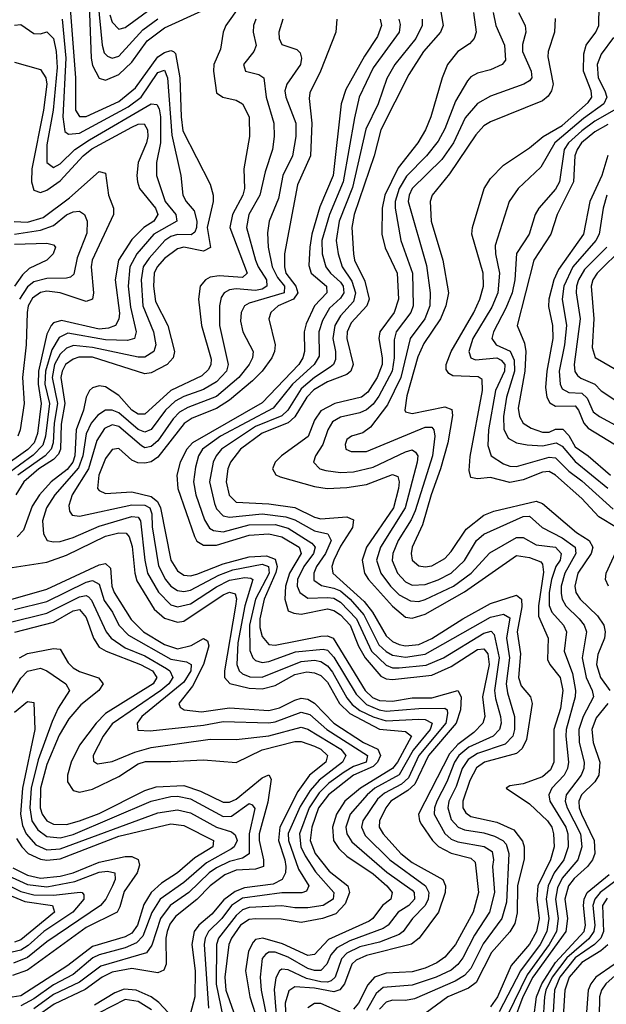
# Model space of a CAD drawing. Header units: inches. Extents: x 501365 to 657855, y 482276 to 547543.
# Tile 564 of 656: x 597106 to 598905, y 504167 to 507188. Entities that reach past the tile are written whole.
import ezdxf

# ---------------------------------------------------------------- set-up
doc = ezdxf.new("R2010")
doc.units = ezdxf.units.IN
doc.header["$MEASUREMENT"] = 0
doc.layers.add('A5590', color=7, linetype='Continuous')

msp = doc.modelspace()

# ---------------------------------------------------------------- linework, layer by layer
at = {"layer": 'A5590', "color": 5}
for points, elevation in [([(597317.8, 507290), (597325.4, 507070), (597330, 507047.2), (597350, 507008.8), (597370, 507002.6), (597410, 507019.4), (597450, 507057.7), (597496.9, 507123.1), (597550, 507162.8), (597665, 507215)], 2820), ([(597259.2, 507250), (597277.3, 507010), (597277.4, 506910), (597290, 506891.3), (597310, 506890.5), (597410, 506936.4), (597461.4, 506978.6), (597530, 507073.7), (597550, 507086.8), (597570, 507093), (597578, 507090), (597583.9, 507083.9), (597597.6, 507010), (597601.1, 506890), (597607, 506847), (597690, 506683), (597699.5, 506650), (597699.5, 506630), (597681.3, 506550), (597691.4, 506488.6), (597670, 506478.2), (597610, 506489.5), (597590, 506484.8), (597550, 506455.5), (597528.1, 506430), (597519, 506410), (597516.7, 506370), (597522.9, 506322.9), (597560.4, 506250), (597581.6, 506170), (597577.4, 506150), (597558.2, 506130), (597510, 506104.3), (597490, 506101.8), (597330, 506152.3), (597287.8, 506152.2), (597270, 506146.7), (597246.6, 506130), (597236.5, 506110), (597232.8, 506090), (597245.2, 506010), (597233.4, 505946.6), (597231.3, 505870), (597225.4, 505854.6), (597210, 505838.5), (597165.2, 505810), (597119, 505770), (597094.8, 505730)], 2780), ([(597346.1, 507246.1), (597359.5, 507110), (597365.9, 507085.9), (597375.5, 507075.5), (597390, 507069.7), (597410, 507076), (597483.6, 507156.4), (597529.6, 507190.4)], 2840), ([(597781.7, 507230), (597738.8, 507170), (597730.5, 507150), (597722.4, 507097.6), (597702.2, 507050), (597700.9, 507030), (597710, 506963.5), (597729.7, 506949.7), (597770, 506941.4), (597790, 506930.1), (597810.1, 506890), (597811.4, 506830), (597794.1, 506730), (597795.7, 506670), (597790.8, 506650), (597758.8, 506590), (597750.8, 506550), (597804.3, 506410), (597790, 506396.5), (597717.6, 506402.4), (597690, 506397.5), (597676.1, 506390), (597659.9, 506370), (597654.3, 506330), (597663.7, 506250), (597693.3, 506146.7), (597693, 506130), (597685.3, 506114.7), (597665, 506095), (597570, 506049.8), (597490, 505977.2), (597470, 505977.3), (597450, 505990.2), (597410, 506034.9), (597370, 506061.5), (597350, 506064.8), (597330, 506058.7), (597320.4, 506050), (597310.1, 506030), (597301.6, 505990), (597279.7, 505930), (597275.6, 505850), (597269.1, 505830), (597251.8, 505808.2), (597203.2, 505770), (597167.1, 505730), (597145.1, 505694.9), (597118, 505622), (597098.7, 505601.3)], 2820), ([(597383.3, 507203.3), (597390, 507180.1), (597410, 507159), (597430, 507163.6), (597510, 507221.9)], 2860), ([(598394.9, 507230), (598404.7, 507170), (598397.2, 507150), (598345.2, 507090), (598300, 507020), (598214.2, 506850), (598193, 506770), (598132.1, 506590), (598124.5, 506550), (598129.8, 506470), (598133.6, 506450), (598165.3, 506385.3), (598177.9, 506330), (598171.3, 506310), (598122.6, 506257.4), (598110.3, 506230), (598109.4, 506210), (598129.2, 506130), (598122.1, 506110), (598110, 506099), (598050, 506077.2), (598008.2, 506051.8), (597987.2, 506030), (597950.4, 505969.6), (597930, 505951.1), (597850, 505919), (597783.2, 505870), (597752.7, 505830), (597744.5, 505810), (597739.9, 505770), (597748.7, 505728.7), (597770, 505707.9), (597870, 505702.7), (597950, 505691.3), (598010, 505661.2), (598030, 505656.8), (598110, 505663.1), (598130, 505653.3), (598126.9, 505630), (598090, 505572.9), (598069.8, 505530), (598064, 505510), (598066.6, 505490), (598163.1, 505403.1), (598188.7, 505370), (598230, 505297.9), (598250, 505279.8), (598270, 505270.6), (598290, 505266.7), (598330, 505270.8), (598370, 505289.8), (598464.9, 505350), (598550, 505396.5), (598630, 505421.9), (598645.5, 505410), (598646.4, 505386.4), (598632, 505310), (598642.4, 505242.4), (598636.2, 505170), (598643.8, 505143.8), (598672.9, 505110), (598677.6, 505090), (598660.2, 504979.8), (598647.8, 504952.2), (598630, 504936.3), (598532.1, 504910), (598507.7, 504892.3), (598486.7, 504853.3), (598465.5, 504790), (598465.4, 504770), (598474.2, 504754.2), (598490, 504743.6), (598570, 504725.8), (598622, 504702), (598648, 504668), (598653.1, 504650), (598653.3, 504613.3), (598633.3, 504530), (598632.5, 504447.5), (598625, 504415), (598610, 504389.3), (598553.8, 504326.2), (598506.5, 504233.5), (598483.2, 504216.8), (598419.2, 504190), (598350, 504138.7)], 2980), ([(598937, 505630), (598882.7, 505662.7), (598830, 505718.7), (598750, 505790.3), (598730, 505801.4), (598710, 505799.9), (598650, 505776), (598610, 505768), (598550, 505782.9), (598510, 505779.6), (598490, 505782.9), (598484.7, 505804.7), (598488.2, 505848.2), (598525.9, 506050), (598524.4, 506084.4), (598512.4, 506092.4), (598435, 506095), (598422.2, 506102.2), (598414.5, 506114.5), (598414.7, 506130), (598429.3, 506170), (598499.5, 506290), (598517.4, 506330), (598528.8, 506370), (598528.2, 506410), (598492.7, 506530), (598494.7, 506550), (598531.2, 506670), (598550, 506700.4), (598590, 506741.5), (598670, 506794.8), (598712.1, 506830), (598770, 506863.5), (598850, 506933.8), (598860.7, 506950), (598858.8, 506970), (598835.8, 507030), (598836.7, 507083.3), (598843.8, 507110), (598873.6, 507150), (598882.1, 507170), (598883.1, 507230)], 3120), ([(597236.4, 507190), (597248.3, 507070), (597238.9, 506890), (597244.9, 506844.9), (597256.5, 506836.5), (597290, 506839.6), (597439.3, 506920.7), (597479.4, 506950), (597530, 507025.5), (597550, 507032.9), (597559.7, 507010), (597573.2, 506833.2), (597600.6, 506710), (597607.1, 506650), (597616.6, 506630), (597641.6, 506601.6), (597649.8, 506570), (597649.1, 506550), (597643.5, 506536.5), (597632.2, 506527.8), (597590, 506528.6), (597570, 506522.6), (597551.4, 506510), (597503.3, 506456.7), (597485.5, 506430), (597479.1, 506390), (597484, 506310), (597517.2, 506230), (597523.9, 506190), (597518, 506170), (597490, 506152.5), (597470, 506152.1), (597330, 506182.1), (597271.7, 506188.2), (597250, 506180.1), (597230, 506161.7), (597213.2, 506130), (597205.5, 506090), (597222.5, 506010), (597211.6, 505950), (597209.3, 505890), (597202.7, 505870), (597184.8, 505850), (597100.6, 505790)], 2760), ([(597830.1, 507190), (597822.9, 507170), (597822.8, 507150), (597831.4, 507108.6), (597824.7, 507090), (597792.4, 507050), (597798.9, 507030), (597839.8, 507019.8), (597855, 507010), (597862.2, 506950), (597885.7, 506870), (597886.7, 506830), (597881.4, 506790), (597858.8, 506721.2), (597842.8, 506650), (597809, 506590), (597801.8, 506550), (597829.6, 506450), (597837.2, 506430), (597862.9, 506390), (597863.8, 506370), (597850, 506360.8), (597830, 506356.7), (597770, 506362.1), (597750, 506359.5), (597733.8, 506350), (597724.6, 506335.4), (597719, 506310), (597719.5, 506250), (597745.5, 506130), (597740.1, 506110), (597710, 506077.1), (597670, 506053.6), (597610, 506032), (597582.7, 506017.3), (597553.2, 505990), (597510, 505930.8), (597490, 505922), (597470, 505930.8), (597410, 505981.8), (597390, 505990.2), (597370, 505990), (597345.7, 505974.3), (597325.7, 505950), (597310, 505917.7), (597300.4, 505850), (597286.8, 505813.2), (597214.4, 505730), (597188.2, 505690), (597176, 505650), (597179.2, 505610), (597190.5, 505590.5), (597210, 505585.6), (597230, 505587), (597270, 505598.7), (597350, 505634.4), (597450, 505663.6), (597470, 505661.7), (597477.2, 505650), (597490.2, 505530), (597498.7, 505490), (597531.7, 505431.7), (597570, 505393.1), (597590, 505386.6), (597630, 505395.5), (597710, 505447.4), (597750, 505468.1), (597796.6, 505476.6), (597814.9, 505474.9), (597821.7, 505470), (597797.3, 505390), (597775.6, 505275.6), (597772.4, 505210), (597779.6, 505190), (597790, 505180.9), (597812.2, 505172.2), (597850, 505170.7), (597970, 505219.2), (598010, 505222.4), (598030, 505218.6), (598050, 505205.3), (598066.1, 505186.1), (598110, 505107.5), (598126.5, 505086.5), (598150, 505068.4), (598190, 505048.9), (598230, 505036.3), (598330, 505042.1), (598350, 505040.7), (598371, 505030), (598365, 505010), (598313.1, 504946.9), (598270, 504871), (598195.9, 504830), (598172, 504810), (598120.3, 504750), (598106.6, 504710), (598109.5, 504690), (598125.1, 504665.1), (598232.3, 504572.3), (598310, 504517.6), (598316.5, 504510), (598316.9, 504490), (598299.7, 504470), (598267, 504450), (598236.1, 504410), (598220.7, 504399.3), (598118.6, 504361.4), (598079.4, 504340.6), (598061, 504319), (598048.2, 504290), (598030, 504270.8), (598010, 504270.4), (597990, 504276.7), (597930, 504311.8), (597890, 504326.8), (597870, 504326.5), (597859.9, 504320.1), (597850, 504307.4), (597844.1, 504250), (597847.1, 504210), (597867.5, 504110)], 2840), ([(597913.8, 507190), (597901.5, 507150), (597901.8, 507130), (597910, 507111.3), (597956.1, 507096.1), (597966.5, 507086.5), (597970.9, 507070), (597967.4, 507050), (597925.4, 506990), (597919.9, 506970), (597922.8, 506950), (597953, 506870), (597952.9, 506830), (597943, 506770), (597913.2, 506710), (597900.5, 506639.5), (597871.6, 506570), (597866.2, 506533.8), (597868.7, 506490), (597881.1, 506430), (597896.9, 506396.9), (597918.6, 506370), (597917, 506350), (597810, 506318.5), (597795.5, 506310), (597785.2, 506290), (597783.3, 506263.3), (597790.4, 506230.4), (597821.9, 506170), (597820.3, 506150), (597810.1, 506130), (597778.9, 506090), (597710, 506031.9), (597621.8, 505998.2), (597596.5, 505983.5), (597577, 505963), (597530, 505895.8), (597510, 505877.9), (597490, 505874.7), (597480.2, 505880.2), (597410, 505940.1), (597390, 505944.6), (597366.4, 505933.6), (597343, 505897), (597317.4, 505810), (597267.2, 505730), (597257.2, 505697.2), (597259.5, 505679.5), (597267.5, 505667.5), (597290, 505664.4), (597450, 505699.1), (597490, 505698.3), (597505.3, 505690), (597511.3, 505671.3), (597512.2, 505632.2), (597532.1, 505512.1), (597553.8, 505470), (597570, 505450.1), (597590, 505436.7), (597610, 505433.3), (597630, 505437.7), (597716.7, 505483.3), (597760.3, 505499.7), (597850, 505517.7), (597869, 505510), (597871, 505490), (597829.4, 505410), (597811.5, 505330), (597812.4, 505252.4), (597821.6, 505230), (597830, 505221.6), (597850, 505216.1), (597870, 505219.1), (597951.8, 505248.2), (598036.9, 505256.9), (598050, 505253.1), (598070, 505232.3), (598138.1, 505118.1), (598170, 505086.9), (598208.9, 505070), (598230, 505065.9), (598330, 505075), (598410, 505075.7), (598417, 505070), (598418.7, 505058.7), (598412.8, 505030), (598330.9, 504930), (598298.4, 504861.6), (598277.3, 504842.7), (598224.8, 504815.2), (598203.8, 504796.2), (598158.3, 504730), (598154.6, 504710), (598165.4, 504685.4), (598241.1, 504610), (598350.8, 504530), (598361, 504510), (598358.9, 504490), (598350, 504470), (598311.4, 504430), (598282.1, 504390), (598270, 504381.3), (598210, 504357.8), (598150, 504343.6), (598110, 504324.1), (598093.5, 504306.5), (598074.3, 504250), (598061.2, 504238.8), (598050, 504234.4), (598030, 504236), (597986.3, 504246.3), (597930, 504272.9), (597910, 504274.6), (597903.1, 504270), (597891.7, 504248.4), (597887.1, 504212.9), (597897.9, 504070)], 2860), ([(598078.5, 507190), (598075.7, 507150), (598028.7, 507030), (597996.4, 506963.6), (597994.2, 506945.8), (598002.3, 506870), (597998.3, 506770), (597958.8, 506681.2), (597918.5, 506470), (597918.3, 506430), (597922.9, 506410), (597953.5, 506370), (597958.9, 506350), (597946.3, 506330), (597898.7, 506310), (597876.5, 506290), (597870.1, 506269.9), (597890, 506190), (597888.1, 506170), (597879.7, 506150), (597850, 506110), (597820.4, 506079.6), (597750, 506020.7), (597710, 505994.6), (597635, 505965), (597611, 505949), (597530, 505845.9), (597510, 505831.5), (597490, 505826.9), (597468.7, 505828.7), (597450, 505836.9), (597410, 505872.3), (597390, 505868.8), (597370, 505841.6), (597348.9, 505790), (597345.2, 505750), (597350, 505743), (597370, 505734.3), (597450, 505739), (597510, 505724.7), (597529.4, 505710), (597538.4, 505690), (597569.4, 505530), (597590, 505497.1), (597610, 505483.5), (597630, 505481.7), (597650, 505486.6), (597730, 505518.9), (597810, 505539.7), (597863, 505543), (597890, 505533.2), (597896.2, 505510), (597891.9, 505491.9), (597855.8, 505410), (597842.7, 505350), (597843, 505323), (597850, 505295), (597870, 505270.8), (597890, 505268.7), (598030, 505296.3), (598050, 505298), (598067.8, 505290), (598165.5, 505130), (598188.7, 505108.7), (598210, 505099.6), (598250, 505096.9), (598310, 505107), (598370, 505107.6), (598449.7, 505129.7), (598460.4, 505110), (598458.2, 505070), (598444.6, 505030), (598360, 504930), (598317.7, 504842.3), (598297.2, 504822.8), (598244.7, 504790), (598229.4, 504770), (598209.5, 504730), (598208.6, 504710), (598220.6, 504690), (598275.4, 504630), (598310, 504602.1), (598404.4, 504550), (598412.5, 504530), (598411.2, 504510), (598390.8, 504449.2), (598331, 504370), (598308.3, 504351.7), (598170, 504316.8), (598137.9, 504302.1), (598125.2, 504290), (598102.2, 504230), (598088.2, 504211.8), (598070, 504205.4), (598010, 504216.6), (597950, 504220.6), (597931.4, 504208.6), (597920.7, 504170), (597924.9, 504070)], 2880), ([(598212, 507190), (598216.2, 507170), (598203.6, 507136.4), (598164, 507076), (598106.5, 506973.5), (598092.6, 506930), (598067.5, 506710), (598026.4, 506613.6), (598002.5, 506530), (597995.9, 506490), (597993.6, 506433.6), (597999.8, 506410), (598047.5, 506370), (598048.1, 506350), (598010.3, 506310), (597985.4, 506254.6), (597979.1, 506230), (597980.2, 506170), (597975, 506150), (597962.6, 506130), (597850, 506012), (597636.1, 505890), (597619.3, 505870), (597598.4, 505830), (597588.6, 505790), (597591.6, 505750), (597642.2, 505602.2), (597650, 505588.2), (597670, 505575.4), (597710, 505575.5), (597810, 505606.2), (597870, 505610.2), (597910, 505601.7), (597963.7, 505570), (597969.8, 505550), (597933.4, 505490), (597921.6, 505450), (597919, 505410), (597930, 505374.7), (597946.6, 505366.6), (597970, 505364.3), (598050, 505379.9), (598070, 505375.2), (598090, 505362.4), (598119.6, 505330), (598145.5, 505265.5), (598165.4, 505230), (598213.8, 505173.8), (598230, 505165.4), (598250, 505163.3), (598370, 505176.7), (598430, 505203.4), (598510, 505255.5), (598530, 505257.9), (598542.2, 505242.2), (598546.4, 505210), (598525.5, 505110), (598533.2, 505050), (598527.2, 505030), (598499.5, 505000.5), (598450, 504964.6), (598424.5, 504935.5), (598329.2, 504750), (598332.2, 504730), (598339, 504719), (598372.7, 504670), (598391, 504651), (598430, 504630.8), (598490, 504615.6), (598503.1, 504603.1), (598513, 504510), (598496.6, 504450), (598442.9, 504350), (598410, 504311.9), (598386, 504294), (598350, 504277.7), (598310, 504266.7), (598230, 504262.6), (598194.3, 504250), (598173.6, 504226.4), (598145.9, 504170), (598130, 504151.9)], 2920), ([(598268.9, 507190), (598273.3, 507173.3), (598270.1, 507150), (598190, 507040.3), (598147.9, 506950), (598132.7, 506887.3), (598098.5, 506690), (598056.1, 506590), (598032.8, 506510), (598033.6, 506470), (598045.6, 506430), (598059.6, 506410), (598090, 506383.1), (598098.2, 506370), (598100.5, 506350), (598090, 506333.9), (598056.9, 506303.1), (598035.3, 506264.8), (598023.7, 506230), (598024.8, 506155.2), (598009.1, 506130), (597942.5, 506070), (597884.1, 505995.9), (597722.3, 505910), (597666.5, 505870), (597655.2, 505850), (597645.2, 505814.8), (597638.9, 505770), (597646.8, 505730), (597673.4, 505653.4), (597688.1, 505628.1), (597700.5, 505620.5), (597730, 505616.3), (597810, 505637.8), (597890, 505639.5), (597930, 505627.7), (598002.3, 505582.3), (598012.4, 505570), (598007.5, 505550), (597977.3, 505510), (597958.6, 505470), (597957.3, 505450), (597965.1, 505430), (597990, 505413), (598050, 505415.5), (598070, 505412.8), (598090, 505401.2), (598139, 505350), (598184.8, 505250), (598230, 505207.1), (598250, 505199.8), (598270, 505199), (598352.6, 505207.4), (598405.9, 505230), (598530, 505306), (598551.8, 505311.8), (598561.4, 505301.5), (598576.5, 505230), (598562.6, 505130), (598565.1, 505105.1), (598581.3, 505050), (598582.6, 505030), (598577.7, 505010), (598558.5, 504990), (598483.7, 504956.3), (598452.8, 504930), (598439.7, 504910), (598416.8, 504850), (598385.3, 504790), (598378.2, 504770), (598377.8, 504750), (598410, 504691.5), (598430, 504673.6), (598450, 504665), (598531.1, 504651.1), (598555.3, 504635.3), (598559.9, 504610), (598556.2, 504590), (598563, 504510), (598546.8, 504450), (598501, 504379), (598465, 504310), (598450.4, 504289.6), (598430, 504271.8), (598383.6, 504250), (598310, 504226), (598221.3, 504218.7), (598199.4, 504200.6), (598170, 504147.8)], 2940), ([(598340.2, 507190), (598340.2, 507170), (598320.8, 507130), (598257.3, 507050), (598232.3, 507007.7), (598205.4, 506930), (598167.9, 506852.1), (598127.4, 506672.6), (598085.9, 506570), (598076.8, 506510), (598083.4, 506470), (598095.7, 506430), (598125.4, 506385.4), (598135.9, 506350), (598130, 506323.6), (598090, 506279.8), (598072.9, 506250), (598066.7, 506210), (598075.1, 506170), (598075, 506145), (598068.5, 506130), (598058.5, 506121.5), (598010, 506090), (597970, 506055.6), (597929.2, 505990), (597910, 505972), (597830, 505939.8), (597725.5, 505870), (597708.4, 505850), (597699.7, 505830), (597688.8, 505770), (597703.3, 505703.3), (597710, 505687.2), (597730, 505665.4), (597750, 505661.1), (597850, 505671.3), (597922.7, 505662.7), (597950, 505653.3), (598010, 505619.2), (598051.7, 505610), (598061.5, 505590), (598043.9, 505550), (598016.4, 505510), (598008.2, 505490), (598008.6, 505468.6), (598031.8, 505451.9), (598070, 505444), (598090, 505435.1), (598119.5, 505410), (598162, 505362), (598207.3, 505270), (598230, 505249.2), (598250, 505238.6), (598290, 505232.5), (598350, 505241.5), (598550, 505354.7), (598590, 505364), (598610, 505352.8), (598599.1, 505290), (598608.6, 505230), (598598.5, 505150), (598602.3, 505122.3), (598623.7, 505050), (598624.2, 505010), (598618.6, 504990), (598595, 504965), (598510, 504936.9), (598482.1, 504917.9), (598463.5, 504890), (598444.9, 504835.1), (598422.9, 504790), (598419.3, 504770), (598430, 504734.3), (598450.7, 504710.7), (598470, 504702.3), (598530, 504693), (598562.9, 504682.9), (598587.7, 504670), (598598.3, 504658.3), (598606.9, 504630), (598599.2, 504480.8), (598585, 504430), (598527.9, 504352.1), (598490, 504276.8), (598470, 504255.1), (598441.6, 504238.4), (598316.7, 504183.3), (598290, 504178.5), (598250, 504179.5), (598230, 504173.7), (598210, 504152.3)], 2960), ([(598497.7, 507210), (598505.8, 507150), (598500.4, 507130), (598486, 507114), (598450, 507089.9), (598418.6, 507050), (598402.3, 507010), (598367.3, 506890), (598350.4, 506850), (598327.2, 506810), (598267, 506733), (598226.4, 506650), (598217.6, 506610), (598216.8, 506530), (598227.5, 506487.5), (598263.5, 506410), (598268.4, 506330), (598254.8, 506290), (598211.3, 506230), (598207.3, 506210), (598218.2, 506150), (598217.8, 506130), (598202.9, 506090), (598174.5, 506045.5), (598154.7, 506030), (598073.3, 506010), (598030, 505988.3), (598010, 505959), (597990.6, 505909.4), (597909.1, 505850), (597890.1, 505830), (597881.8, 505810), (597891.7, 505791.7), (597905.3, 505785.3), (598010, 505755.8), (598049.8, 505749.8), (598110, 505752.6), (598170, 505762.2), (598250, 505792.9), (598265.9, 505785.9), (598270.3, 505770.3), (598267.8, 505750), (598252.8, 505690), (598170.3, 505570), (598156.3, 505530), (598164.3, 505490), (598176.2, 505470), (598250, 505388.7), (598290, 505355.2), (598310, 505351.3), (598350, 505364.3), (598470, 505432), (598630, 505543.5), (598670, 505537.5), (598704.5, 505524.5), (598710, 505517.7), (598712.9, 505492.9), (598697.4, 505390), (598697.4, 505357.4), (598727.4, 505290), (598725.1, 505225.1), (598731.8, 505210), (598763.6, 505170), (598771.9, 505130), (598765.2, 505074.8), (598744.3, 505010), (598744.4, 504910), (598733.9, 504886.1), (598710, 504865.3), (598650, 504843.7), (598610, 504837.3), (598598.5, 504830), (598670, 504782.1), (598725.4, 504730), (598737.9, 504710), (598743.9, 504690), (598745.9, 504650), (598734.4, 504610), (598695.8, 504530), (598692.2, 504490), (598699.5, 504430), (598691.8, 504390), (598670, 504351.8), (598613.5, 504286.5), (598572, 504190), (598550, 504159)], 3020), ([(598558.8, 507210), (598566.4, 507170), (598593.6, 507110), (598596.4, 507063.6), (598586.5, 507050), (598550, 507034.1), (598510, 507024.3), (598490, 507012.7), (598479.3, 507000.7), (598442.4, 506937.6), (598410, 506853.3), (598390, 506815.4), (598353.6, 506770), (598292.5, 506707.5), (598270, 506669.9), (598257.7, 506630), (598258.2, 506610), (598275.5, 506510), (598310.8, 506410), (598313.2, 506310), (598305.9, 506290), (598261.3, 506230), (598254.7, 506205.3), (598254.4, 506150), (598248.8, 506110), (598207.6, 506032.4), (598190, 506008.6), (598170, 505991.4), (598150, 505981.8), (598090, 505968.6), (598066, 505954), (598051.3, 505930), (598035.9, 505884.1), (598013.9, 505850), (598007.5, 505830), (598027.3, 505810), (598044.9, 505804.9), (598090, 505798.6), (598130, 505800.3), (598190, 505814.8), (598290, 505862.1), (598310, 505867.8), (598320.7, 505860.7), (598327.8, 505850), (598325.1, 505830), (598288.3, 505690), (598213.1, 505570), (598201, 505530), (598213.6, 505490), (598243.8, 505450), (598270, 505423), (598304.5, 505404.5), (598330, 505402.9), (598350, 505408.5), (598436.6, 505450), (598491.3, 505490), (598547.7, 505552.3), (598630, 505599.7), (598650, 505598.9), (598690, 505576.9), (598749.6, 505569.6), (598767.3, 505550), (598763.4, 505530), (598750.4, 505510), (598737.8, 505470), (598730.4, 505430), (598730.4, 505390.4), (598738.3, 505370), (598773.7, 505330), (598783.3, 505310), (598776, 505250), (598801.8, 505181.8), (598810.8, 505130), (598809.8, 505110.2), (598782.7, 505010), (598780.8, 504990), (598789.6, 504910.4), (598786.4, 504890), (598776.3, 504870), (598738.7, 504830), (598728.7, 504810), (598732.6, 504790), (598781, 504710), (598787.4, 504690), (598788.2, 504650), (598774.8, 504610), (598745.9, 504570), (598726.7, 504530), (598721.1, 504490), (598729.2, 504430), (598722.9, 504390), (598702.8, 504350), (598642.4, 504270), (598576.6, 504143.4)], 3040), ([(598635.9, 507210), (598656.3, 507170), (598658.5, 507150), (598647.9, 507112.1), (598648.4, 507090), (598674.7, 507030), (598677.2, 507010), (598670, 506999.9), (598652.3, 506990), (598550, 506953.2), (598510, 506930.8), (598472.8, 506887.2), (598436.5, 506810), (598400.9, 506759.1), (598309.8, 506670), (598300.6, 506650), (598297.8, 506630), (598353.5, 506433.5), (598365.5, 506350), (598364.4, 506310), (598349, 506270), (598303.4, 506210), (598275.3, 506090), (598233.9, 506006.1), (598182.7, 505937.3), (598159.2, 505920.8), (598123.6, 505910), (598110, 505899.8), (598104.1, 505884.1), (598106.8, 505870), (598122.9, 505862.9), (598170, 505863.4), (598350, 505937.8), (598370, 505937.4), (598376.9, 505930), (598379.9, 505910), (598372, 505850), (598318.7, 505681.3), (598306.6, 505653.4), (598266.6, 505590), (598250.5, 505550), (598249.1, 505529), (598265.1, 505490), (598290, 505463.6), (598310, 505453), (598350, 505454.6), (598390, 505469.1), (598429.1, 505490), (598470, 505529), (598507.2, 505590), (598530, 505609.7), (598650, 505663.8), (598670, 505664.5), (598709.1, 505630), (598770, 505598.2), (598809.5, 505570), (598812.1, 505550), (598778.1, 505490), (598767.4, 505450), (598766.9, 505426.9), (598770, 505410), (598781.4, 505390), (598822.3, 505350), (598837.2, 505330), (598844.3, 505310), (598831.6, 505230), (598843.6, 505170), (598862.2, 505130), (598865.9, 505110), (598834.2, 505050), (598821.3, 505010), (598822.3, 504970), (598837.1, 504910), (598836.7, 504890), (598828.5, 504870), (598782.2, 504810), (598779.6, 504790), (598785.1, 504770), (598826, 504690), (598830.5, 504650), (598818.1, 504610), (598770, 504553.9), (598755.5, 504524.5), (598749.5, 504490), (598758.1, 504430), (598753.1, 504390), (598730.4, 504350), (598662.8, 504257.2), (598603.8, 504136.2)], 3060), ([(598748.7, 507191.3), (598746.6, 507150), (598726.6, 507090), (598725.8, 507074.2), (598742.1, 506990), (598737.8, 506970), (598727.1, 506952.9), (598710, 506938.5), (598550, 506874.4), (598530, 506862), (598505.5, 506834.5), (598425, 506715), (598370.9, 506650), (598365.4, 506630), (598368.2, 506570), (598403.7, 506450), (598421, 506350), (598413.3, 506310), (598396.9, 506270), (598345.4, 506194.6), (598326.9, 506153.1), (598293.5, 506033.5), (598287.4, 505990), (598290, 505984.7), (598310, 505979.2), (598410, 506000.4), (598431.6, 505991.6), (598434, 505974), (598419.2, 505890), (598397.3, 505810), (598368.2, 505730), (598341.6, 505638.4), (598309.8, 505570), (598306.5, 505550), (598310.1, 505530.1), (598330, 505512), (598350, 505508.9), (598370, 505512.6), (598410, 505535), (598430, 505555.9), (598475.4, 505624.6), (598530, 505667.3), (598560.3, 505679.7), (598690, 505710.2), (598710, 505703.8), (598814.1, 505614.1), (598853, 505590), (598863.7, 505570), (598858.5, 505550), (598818.4, 505490), (598808.5, 505450), (598812.2, 505430), (598825.2, 505410), (598878.7, 505358.7), (598897.7, 505330), (598902.2, 505310), (598899.4, 505290), (598879.9, 505240.1), (598875.8, 505210), (598887.5, 505170), (598916.1, 505130)], 3080), ([(597090, 507171.4), (597110, 507172.7), (597150, 507145.2), (597170, 507144.3), (597190, 507150.7), (597210, 507130), (597218.7, 507090), (597221.2, 507041.2), (597208.9, 506910), (597190, 506803.6), (597190.1, 506750), (597210, 506734.3), (597230, 506745.5), (597275.9, 506790), (597320.4, 506819.6), (597510, 506929.5), (597527.2, 506927.2), (597534.2, 506914.2), (597537.7, 506890), (597538.5, 506810), (597526.1, 506750), (597526.1, 506710), (597552.4, 506630), (597585.6, 506590), (597587.8, 506570), (597517.6, 506530), (597465.7, 506470), (597444.4, 506430), (597439.2, 506370), (597446.3, 506306.3), (597463.8, 506230), (597458.2, 506210), (597436.6, 506203.4), (597370, 506205.2), (597253.9, 506226.1), (597227.5, 506212.5), (597205.2, 506174.8), (597185.2, 506110), (597183.7, 506070), (597197.8, 506010), (597185.5, 505910), (597177.1, 505882.9), (597148.1, 505851.9), (597063.6, 505790)], 2740), ([(598927.2, 507132.8), (598890, 507082.4), (598877.1, 507050), (598880.3, 507010), (598901.3, 506970), (598906.5, 506950), (598897.6, 506930), (598835.5, 506884.5), (598747.8, 506810), (598704.1, 506735.9), (598634.6, 506670), (598607.8, 506630), (598564.8, 506495.2), (598565.4, 506470), (598578.2, 506410), (598572.5, 506350), (598553.9, 506306.1), (598496.1, 506210), (598484, 506170), (598489.7, 506150), (598503.8, 506143.8), (598570, 506150.5), (598583.4, 506143.4), (598593.9, 506130), (598593.6, 506110), (598565.4, 506050), (598543.8, 505930), (598541.6, 505881.6), (598552.7, 505850), (598590, 505825.3), (598610, 505818.1), (598630, 505817.1), (598730, 505846), (598750, 505843.2), (598790, 505802.4), (598830, 505772.9), (598926.5, 505686.5)], 3140), ([(597090, 507057.3), (597170, 507035.5), (597186.1, 507010), (597189.6, 506990), (597179.3, 506910), (597143.8, 506730), (597142.7, 506690), (597150, 506664.4), (597170, 506657.2), (597190, 506664.4), (597230, 506694), (597300.9, 506770), (597327.9, 506792.1), (597450, 506858.4), (597470, 506867), (597488.1, 506868.1), (597498.7, 506850), (597499.2, 506830), (597495.6, 506810), (597469.9, 506750), (597465.2, 506710), (597467.8, 506690), (597474, 506670), (597522.6, 506610), (597530.1, 506590), (597517.8, 506570), (597487.3, 506550), (597450, 506513.9), (597409.8, 506450), (597399.4, 506390), (597412.3, 506287.7), (597410.6, 506269.4), (597399.9, 506250), (597379, 506241), (597350, 506238.8), (597234.6, 506265.4), (597210, 506257.8), (597202.7, 506250), (597190, 506223), (597163.8, 506110), (597162.9, 506070), (597172, 506010), (597161.4, 505918.6), (597150.9, 505890), (597131.3, 505868.7), (597050, 505810.7)], 2720), ([(598929.8, 506910), (598870, 506877), (598830, 506846.9), (598789.5, 506810), (598776.5, 506790), (598761.8, 506690), (598750, 506667.9), (598698.2, 506610), (598687.2, 506590), (598668.4, 506530), (598629.6, 506470.4), (598624.7, 506390), (598616.2, 506350), (598597.5, 506302.5), (598559.7, 506230), (598554.2, 506210), (598567.3, 506190), (598610.7, 506170.7), (598623, 506143), (598623.7, 506110), (598599.8, 506030), (598590.3, 505970), (598591.1, 505931.1), (598604.3, 505904.3), (598629.5, 505889.5), (598663.1, 505883.1), (598710, 505880.7), (598751.2, 505890), (598770, 505879.6), (598810, 505832.1), (598910, 505750.9)], 3160), ([(598910, 506866), (598870, 506844.1), (598829.6, 506810), (598815.8, 506790), (598809.1, 506770), (598805.2, 506690), (598754.9, 506590), (598735, 506530), (598682.8, 506450), (598631.7, 506250), (598655, 506195), (598658.9, 506170), (598655.3, 506110), (598635.5, 505995.5), (598638.9, 505970), (598650.5, 505950.5), (598674.6, 505934.6), (598710, 505922), (598730, 505922.5), (598750, 505931.3), (598771.6, 505931.6), (598790, 505912.1), (598810, 505877.8), (598850, 505849.6), (598918.3, 505790)], 3180), ([(598910, 506770.8), (598892, 506710), (598854.8, 506630), (598835.8, 506530), (598758.3, 506421.7), (598744.1, 506390), (598728.9, 506330), (598728, 506308.1), (598740.2, 506250), (598740.9, 506210), (598723.4, 506110), (598719.4, 506059.4), (598723.2, 506030), (598732.5, 506012.5), (598750, 506001.8), (598810, 506003), (598820.2, 505990), (598836.3, 505950), (598850, 505935.1), (598952.4, 505872.4)], 3220), ([(597089, 506569), (597130, 506566.9), (597178.7, 506581.3), (597258.9, 506641.1), (597350, 506721.7), (597370, 506717.3), (597378.5, 506650), (597394.1, 506610), (597394.1, 506590), (597328.7, 506450), (597325.7, 506430), (597332.9, 506350), (597329.7, 506330.3), (597310, 506323.3), (597230, 506349.5), (597190, 506354.6), (597170, 506351.2), (597146, 506334), (597132.8, 506310), (597128.8, 506290), (597125.9, 506190), (597114.9, 506090), (597119.7, 506010), (597107.7, 505930), (597100.4, 505910)], 2680), ([(598906.8, 506650), (598896, 506610), (598883.8, 506530), (598872.8, 506510), (598802.8, 506430), (598774.7, 506370), (598770.3, 506330), (598783.3, 506250), (598776.9, 506190), (598761.2, 506110), (598763.4, 506070), (598770, 506055.3), (598790, 506044.2), (598830, 506042.3), (598847.2, 506027.2), (598865.2, 505985.2), (598884.2, 505970), (599090, 505858.5)], 3240), ([(597090, 506530.2), (597170, 506541.8), (597210, 506556.1), (597250, 506588.9), (597270, 506598.9), (597290, 506600.3), (597304.8, 506590), (597313.5, 506570), (597312.6, 506532.6), (597282.6, 506457.4), (597272.7, 506407.3), (597262.1, 506397.9), (597250, 506395.1), (597190, 506393.5), (597150, 506383.2), (597130, 506367.8), (597105.4, 506330)], 2660), ([(597090, 506499.5), (597190, 506502.7), (597210, 506497), (597215.8, 506490), (597209.1, 506470), (597190.1, 506450), (597135.2, 506424.8), (597114.6, 506405.4), (597090.1, 506369.9)], 2640), ([(598907, 506490), (598838.7, 506421.3), (598819.9, 506390), (598814.3, 506370), (598813.2, 506350), (598825.4, 506270), (598806.7, 506130), (598809, 506109), (598816.7, 506096.7), (598827.7, 506087.7), (598869.7, 506069.7), (598890, 506048.8), (599010, 505969.7)], 3260), ([(598958.4, 506490), (598877.2, 506410), (598864.3, 506390), (598858.7, 506370), (598867.2, 506270), (598862.4, 506182.4), (598871.1, 506151.1), (598943.3, 506110)], 3280), ([(597070, 505505), (597190, 505523.8), (597250, 505545.4), (597370, 505603.6), (597410, 505613.5), (597432.6, 505612.6), (597441.6, 505601.6), (597451.3, 505571.3), (597459, 505490), (597466, 505466), (597518.9, 505378.9), (597550, 505351.4), (597590, 505339.7), (597610, 505342.9), (597730, 505422.8), (597750, 505431.7), (597766.7, 505426.7), (597771, 505411), (597768.2, 505388.2), (597734.5, 505190), (597734.9, 505170), (597751.1, 505151.1), (597810, 505137.4), (597850, 505134.4), (597890, 505145.1), (597950, 505178.7), (597986.6, 505186.6), (598010, 505184.4), (598030, 505175.5), (598050, 505155.3), (598087.6, 505090), (598119.2, 505059.2), (598210, 505011), (598290, 505003.6), (598308.2, 504990), (598264.9, 504910), (598249.5, 504890.5), (598151.9, 504830), (598104, 504790), (598077.5, 504750), (598065.2, 504710), (598069, 504670), (598085.2, 504645.2), (598110, 504621.1), (598190, 504566.9), (598232.6, 504530), (598248.6, 504510), (598244.9, 504490), (598219.1, 504470), (598189.5, 504430.5), (598178, 504422), (598053.8, 504366.2), (598010, 504319.4), (597990, 504317), (597912.6, 504352.6), (597852.2, 504370), (597830, 504366), (597822, 504358), (597807.8, 504330), (597799.2, 504270), (597812.3, 504190), (597837.3, 504110)], 2820), ([(598911.7, 505450), (598903.1, 505470), (598905.2, 505490), (598950.6, 505590)], 3120), ([(597057.6, 505402.4), (597190, 505440.9), (597350, 505515.1), (597370, 505519.2), (597385.1, 505505.1), (597388.8, 505450), (597396.2, 505430), (597448, 505348), (597486.4, 505310), (597550, 505270.8), (597590, 505258.1), (597632.3, 505267.7), (597670, 505289.7), (597681.9, 505281.9), (597686.8, 505266.8), (597669.8, 505209.8), (597636.6, 505143.4), (597594.4, 505090), (597598.3, 505078.3), (597610.4, 505070), (597664.3, 505064.3), (597750, 505076.6), (597870, 505068.1), (597903, 505077), (597950, 505100.1), (597970, 505105.9), (597990, 505102.9), (598010, 505090.7), (598069.8, 505030), (598161.2, 504970), (598204.4, 504950), (598212.5, 504930), (598203.8, 504910), (598190, 504896.9), (598130, 504869.6), (598053.2, 504810), (598023.2, 504770), (598002.7, 504710), (597997.6, 504670), (598012.8, 504630), (598055, 504575), (598112.9, 504530), (598117.7, 504510), (598104.8, 504475.2), (598075.6, 504444.4), (598034.5, 504430), (597970, 504418), (597908, 504428), (597830, 504429.7), (597810, 504427.4), (597783.9, 504410), (597755.7, 504370), (597747.6, 504350), (597735.1, 504250), (597739, 504210), (597766.8, 504130)], 2780), ([(597090, 505378.7), (597190, 505402.9), (597310, 505461.8), (597330, 505466.9), (597350, 505456.3), (597365.6, 505405.6), (597391, 505370), (597410.8, 505330), (597439.9, 505299.9), (597570, 505225.6), (597618.2, 505218.2), (597632.7, 505210), (597631.3, 505190), (597610, 505155.1), (597480.7, 505050), (597466.6, 505030), (597468.5, 505008.5), (597506.3, 505006.3), (597670, 505023.3), (597730, 505034.4), (597870, 505030.8), (597890, 505033.6), (597970, 505062.9), (597995.7, 505055.7), (598048.7, 505010), (598173.4, 504930), (598168.5, 504910), (598130, 504896.4), (598101.2, 504878.8), (598054.9, 504845.2), (598024.7, 504815.3), (597994.5, 504770), (597964.4, 504690), (597968.7, 504650), (597982, 504622), (598013.4, 504573.4), (598070, 504510.1), (598067.3, 504490), (598036.8, 504470), (597990, 504462.5), (597950, 504462.5), (597910, 504468.7), (597810, 504464.4), (597790, 504457), (597770, 504439.8), (597715.8, 504370), (597709.7, 504350), (597708.9, 504228.9), (597729, 504130)], 2760), ([(597070, 505337.6), (597190, 505367.4), (597290, 505416.9), (597310, 505420.8), (597316.9, 505416.9), (597326.7, 505406.7), (597371.6, 505310), (597387.2, 505290), (597430, 505260.5), (597490, 505236), (597557, 505197), (597567.3, 505190), (597576, 505170), (597563.9, 505150), (597538.8, 505130), (597390, 505027.5), (597362.2, 504990), (597332, 504930), (597332.8, 504912.8), (597345.1, 504905.1), (597390, 504912.4), (597459.1, 504940.9), (597510, 504954.9), (597690, 504980.2), (597770, 504979.1), (597870, 504990.8), (597970, 505017.4), (597990, 505011.1), (598091.2, 504950), (598106.8, 504930), (598096.5, 504910), (598025.1, 504854.9), (597997.1, 504822.9), (597966.6, 504773.4), (597930, 504691), (597930.5, 504670), (597961.7, 504581.7), (597992.8, 504530), (597986.1, 504513.9), (597971.5, 504508.5), (597910, 504509.4), (597790, 504493.1), (597756.1, 504470), (597726.4, 504430), (597685.3, 504390), (597675, 504370), (597672.1, 504350), (597685.2, 504154.8)], 2740), ([(597091.2, 505308.8), (597210, 505339.4), (597270, 505374.6), (597290, 505377.8), (597310, 505353.6), (597332.2, 505290), (597350, 505262.7), (597371.6, 505250), (597477, 505210), (597513.7, 505190), (597527.3, 505170), (597515.9, 505150), (597370, 505058.8), (597340.5, 505030), (597290, 504961.6), (597263.9, 504910), (597252.6, 504870), (597253.2, 504850), (597270, 504823.3), (597290, 504818.3), (597330, 504827), (597410, 504865.6), (597470, 504904.4), (597492.4, 504912.4), (597570, 504911.6), (597670, 504917.5), (597770, 504908.9), (597850, 504948.1), (597950, 504973.5), (597970, 504972.9), (598010, 504959.2), (598030.4, 504950), (598050.3, 504930), (598044.9, 504910), (597995.3, 504870), (597959.7, 504820.3), (597903.8, 504710), (597900, 504670), (597919.8, 504610), (597922.1, 504590), (597921.5, 504570), (597911.5, 504550), (597884.1, 504535.9), (597795.5, 504524.5), (597766.8, 504513.2), (597732.3, 504487.7), (597696, 504444), (597655.6, 504410), (597641, 504390), (597634.5, 504350), (597644.1, 504270), (597643.4, 504190), (597630, 504139.5)], 2720), ([(597105.3, 505230), (597130, 505242.8), (597210, 505258.2), (597230, 505256.5), (597254.8, 505214.8), (597270, 505199.7), (597290, 505188.1), (597348.5, 505168.5), (597362.1, 505150), (597348.6, 505130), (597294, 505086), (597256.7, 505043.3), (597227.3, 504992.7), (597190, 504902.7), (597170.2, 504830), (597169.2, 504770), (597175.6, 504750), (597190, 504730.4), (597210, 504720), (597250, 504718.9), (597290, 504729.5), (597350, 504752.6), (597490, 504822.6), (597525.3, 504834.7), (597610, 504838.4), (597661, 504821), (597730, 504787.5), (597750, 504786.9), (597770, 504796.6), (597850, 504861.7), (597870.8, 504870.8), (597878, 504858), (597867.5, 504787.5), (597841.1, 504690), (597840.3, 504670), (597854.1, 504610), (597853.6, 504590), (597830, 504581.8), (597770, 504578.2), (597735.9, 504564.1), (597690, 504530.6), (597650, 504488.9), (597584, 504436), (597567.3, 504412.7), (597558.3, 504390), (597554.6, 504370), (597555.9, 504290), (597548.7, 504271.3), (597530, 504263.5), (597450, 504276.7), (597390, 504265.4), (597358.9, 504250), (597307.4, 504212.6), (597212.1, 504167.9), (597154, 504126)], 2680), ([(597027.8, 505032.2), (597110, 505167.2), (597130, 505188.7), (597170, 505197.9), (597189.7, 505189.7), (597248.3, 505150), (597259.6, 505130), (597224.2, 505075.8), (597205.7, 505034.3), (597163.1, 504916.9), (597141.5, 504830), (597137.1, 504770), (597144.1, 504730), (597162, 504702), (597190, 504682.3), (597230, 504678), (597270, 504688.4), (597510, 504790.5), (597570, 504804.5), (597590, 504806), (597630, 504797.2), (597730, 504743), (597755.6, 504744.4), (597810, 504782.7), (597819.1, 504779.1), (597827.4, 504767.4), (597809.9, 504690.1), (597810, 504628.6), (597790, 504615.7), (597750, 504605.6), (597710, 504586.2), (597687.3, 504570), (597625, 504510), (597568.2, 504470), (597538.1, 504430), (597511.3, 504348.7), (597494.8, 504325.2), (597355.5, 504284.5), (597290, 504235.4), (597210, 504196.6), (597150, 504153.5)], 2660), ([(597090, 505063.7), (597130, 505096.4), (597150, 505093.1), (597152.5, 505010), (597115.2, 504830), (597108.6, 504750), (597115.4, 504715.4), (597126, 504690), (597156, 504656), (597190, 504641.4), (597230, 504643.8), (597530, 504754.8), (597590, 504764), (597630, 504754.5), (597710, 504710.7), (597755.7, 504695.7), (597767.2, 504687.2), (597773, 504670), (597764.1, 504650), (597756.3, 504643.8), (597678.9, 504601.1), (597610, 504540.2), (597537.5, 504490), (597511.4, 504448.6), (597483.8, 504376.2), (597464.2, 504355.8), (597430, 504340.5), (597350, 504318.7), (597330.9, 504309.1), (597270, 504258.4), (597210, 504227), (597150, 504183.9), (597110, 504162.6)], 2640), ([(598910.5, 505090), (598874.6, 505045.4), (598861.1, 505010), (598864.8, 504970), (598885.7, 504910), (598882, 504870), (598870.2, 504849.8), (598829.8, 504810), (598820.9, 504790), (598822.1, 504770), (598829.5, 504750), (598868.6, 504670), (598870.2, 504630), (598862.9, 504610), (598847.7, 504590), (598806.9, 504553.1), (598789.4, 504530), (598778.3, 504490), (598786, 504430), (598781.3, 504390), (598680.3, 504250), (598649.6, 504190), (598620.2, 504110)], 3080), ([(597096.2, 504676.2), (597112.5, 504650), (597132.3, 504630), (597170, 504611.8), (597190, 504609.3), (597230, 504613.8), (597410, 504682.5), (597570, 504720.8), (597610, 504715.3), (597700.4, 504670), (597698.8, 504650), (597643.2, 504616.8), (597590.4, 504570), (597541.2, 504538.8), (597509.9, 504510.1), (597487.3, 504472.7), (597467.9, 504410), (597450, 504385.1), (597430, 504374), (597330, 504344.6), (597254.4, 504285.6), (597110, 504192.7), (597070, 504186.9)], 2620), ([(597085.5, 504585.5), (597130, 504562.9), (597170, 504554.3), (597230, 504559.9), (597270, 504570.3), (597350, 504603.1), (597430, 504620.7), (597450, 504620.3), (597470, 504611.3), (597473.4, 504593.4), (597466.2, 504570), (597426.5, 504513.5), (597413.9, 504466.1), (597405.4, 504450), (597310, 504402.3), (597130, 504272.2), (597084.6, 504255.4)], 2580), ([(597070, 504561.8), (597130, 504534.1), (597190, 504527.3), (597275.9, 504544.1), (597350, 504572.4), (597375.5, 504575.5), (597398, 504570), (597399.3, 504550), (597390.9, 504530.9), (597370.1, 504490), (597353.7, 504470), (597190, 504358.6), (597130, 504311), (597086.9, 504293.1)], 2560), ([(598682, 504118), (598691.2, 504190), (598707.3, 504230), (598750, 504295.4), (598837.3, 504390), (598841.9, 504410), (598835.6, 504470), (598837.5, 504490), (598846.7, 504510), (598914.6, 504565.4)], 3120), ([(597050, 504543.3), (597110, 504513.2), (597150, 504503), (597210, 504502.1), (597291.4, 504511.4), (597298.3, 504510), (597302.7, 504502.7), (597303.4, 504490), (597269.2, 504450), (597180.2, 504390), (597132.5, 504347.5), (597110, 504333.5), (597070, 504323.6)], 2540), ([(598939.3, 504550), (598886.1, 504510), (598869.7, 504490), (598864.4, 504470), (598869.9, 504410), (598867.1, 504390), (598852, 504368), (598784.2, 504310), (598739.5, 504250), (598720.1, 504210), (598715.5, 504190), (598710.3, 504110)], 3140), ([(597055.4, 504510), (597121.9, 504481.9), (597207.3, 504470), (597213.2, 504450), (597110, 504364.9), (597090, 504357.4)], 2520), ([(598907.6, 504492.4), (598894.1, 504470), (598896.4, 504390), (598888.6, 504370), (598869.2, 504350), (598810, 504309.2), (598762.9, 504250), (598746.3, 504210), (598740.1, 504110)], 3160), ([(598910.5, 504349.5), (598888.9, 504331.1), (598830, 504294.9), (598791.2, 504250), (598777.8, 504210), (598773.1, 504130)], 3180), ([(598930, 504288.6), (598873, 504250), (598857.7, 504230), (598850, 504210), (598843.4, 504130)], 3220), ([(598960.4, 504279.6), (598903.5, 504230), (598890.9, 504210), (598884.9, 504190), (598883.7, 504130)], 3240), ([(597590, 504111.3), (597532.6, 504172.6), (597509.9, 504190), (597463.6, 504210), (597427, 504213), (597397.9, 504202.1), (597335.6, 504164.4)], 2720), ([(597510.5, 504150.5), (597470, 504175.9), (597430, 504181.6), (597350, 504140.7)], 2740), ([(598090, 504143.2), (598030, 504169.1), (598010, 504169.4), (597990, 504156.5)], 2920)]:
    msp.add_lwpolyline(points, dxfattribs=dict(at, elevation=elevation))

doc.saveas('drawing.dxf')
